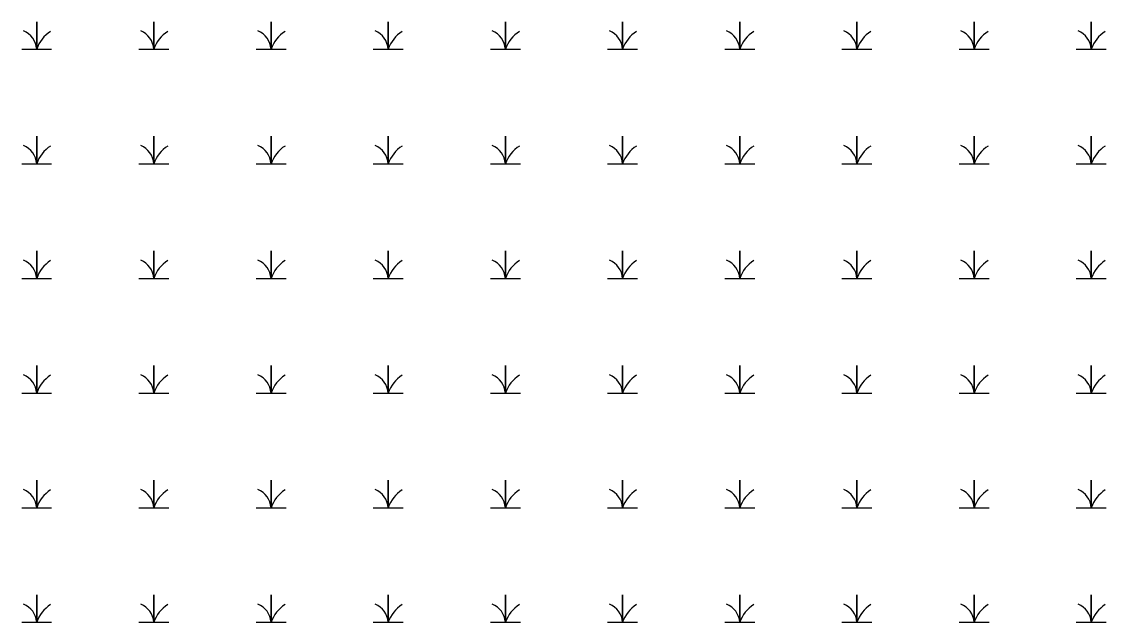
# Model space of a CAD drawing. Extents: x 2072529 to 2268796, y 436423 to 470406.
# Drawn here: x 2076170 to 2076792, y 466935 to 467280 of the extents above; entities that cross this region are included whole.
import ezdxf

# ---------------------------------------------------------------- set-up
doc = ezdxf.new("R2010")
doc.units = 0
doc.layers.add('Exist Environmental Wetland Boundary Cogo Point CELL', color=7, linetype='Continuous')

msp = doc.modelspace()

# ---------------------------------------------------------------- linework, layer by layer
at = {"layer": 'Exist Environmental Wetland Boundary Cogo Point CELL'}
for points in [[(2076169.66, 467264.17), (2076178.26, 467264.17), (2076178.26, 467279.96), (2076178.26, 467264.17), (2076186.86, 467264.17)], [(2076236.91, 467264.17), (2076245.51, 467264.17), (2076245.51, 467279.96), (2076245.51, 467264.17), (2076254.11, 467264.17)], [(2076304.16, 467264.17), (2076312.76, 467264.17), (2076312.76, 467279.96), (2076312.76, 467264.17), (2076321.36, 467264.17)], [(2076371.41, 467264.17), (2076380.01, 467264.17), (2076380.01, 467279.96), (2076380.01, 467264.17), (2076388.61, 467264.17)], [(2076438.66, 467264.17), (2076447.26, 467264.17), (2076447.26, 467279.96), (2076447.26, 467264.17), (2076455.86, 467264.17)], [(2076505.91, 467264.17), (2076514.51, 467264.17), (2076514.51, 467279.96), (2076514.51, 467264.17), (2076523.11, 467264.17)], [(2076573.16, 467264.17), (2076581.76, 467264.17), (2076581.76, 467279.96), (2076581.76, 467264.17), (2076590.36, 467264.17)], [(2076640.41, 467264.17), (2076649.01, 467264.17), (2076649.01, 467279.96), (2076649.01, 467264.17), (2076657.61, 467264.17)], [(2076707.66, 467264.17), (2076716.26, 467264.17), (2076716.26, 467279.96), (2076716.26, 467264.17), (2076724.86, 467264.17)], [(2076774.91, 467264.17), (2076783.51, 467264.17), (2076783.51, 467279.96), (2076783.51, 467264.17), (2076792.11, 467264.17)], [(2076169.66, 467198.37), (2076178.26, 467198.37), (2076178.26, 467214.16), (2076178.26, 467198.37), (2076186.86, 467198.37)], [(2076236.91, 467198.37), (2076245.51, 467198.37), (2076245.51, 467214.16), (2076245.51, 467198.37), (2076254.11, 467198.37)], [(2076304.16, 467198.37), (2076312.76, 467198.37), (2076312.76, 467214.16), (2076312.76, 467198.37), (2076321.36, 467198.37)], [(2076371.41, 467198.37), (2076380.01, 467198.37), (2076380.01, 467214.16), (2076380.01, 467198.37), (2076388.61, 467198.37)], [(2076438.66, 467198.37), (2076447.26, 467198.37), (2076447.26, 467214.16), (2076447.26, 467198.37), (2076455.86, 467198.37)], [(2076505.91, 467198.37), (2076514.51, 467198.37), (2076514.51, 467214.16), (2076514.51, 467198.37), (2076523.11, 467198.37)], [(2076573.16, 467198.37), (2076581.76, 467198.37), (2076581.76, 467214.16), (2076581.76, 467198.37), (2076590.36, 467198.37)], [(2076640.41, 467198.37), (2076649.01, 467198.37), (2076649.01, 467214.16), (2076649.01, 467198.37), (2076657.61, 467198.37)], [(2076707.66, 467198.37), (2076716.26, 467198.37), (2076716.26, 467214.16), (2076716.26, 467198.37), (2076724.86, 467198.37)], [(2076774.91, 467198.37), (2076783.51, 467198.37), (2076783.51, 467214.16), (2076783.51, 467198.37), (2076792.11, 467198.37)], [(2076169.66, 467132.57), (2076178.26, 467132.57), (2076178.26, 467148.36), (2076178.26, 467132.57), (2076186.86, 467132.57)], [(2076236.91, 467132.57), (2076245.51, 467132.57), (2076245.51, 467148.36), (2076245.51, 467132.57), (2076254.11, 467132.57)], [(2076304.16, 467132.57), (2076312.76, 467132.57), (2076312.76, 467148.36), (2076312.76, 467132.57), (2076321.36, 467132.57)], [(2076371.41, 467132.57), (2076380.01, 467132.57), (2076380.01, 467148.36), (2076380.01, 467132.57), (2076388.61, 467132.57)], [(2076438.66, 467132.57), (2076447.26, 467132.57), (2076447.26, 467148.36), (2076447.26, 467132.57), (2076455.86, 467132.57)], [(2076505.91, 467132.57), (2076514.51, 467132.57), (2076514.51, 467148.36), (2076514.51, 467132.57), (2076523.11, 467132.57)], [(2076573.16, 467132.57), (2076581.76, 467132.57), (2076581.76, 467148.36), (2076581.76, 467132.57), (2076590.36, 467132.57)], [(2076640.41, 467132.57), (2076649.01, 467132.57), (2076649.01, 467148.36), (2076649.01, 467132.57), (2076657.61, 467132.57)], [(2076707.66, 467132.57), (2076716.26, 467132.57), (2076716.26, 467148.36), (2076716.26, 467132.57), (2076724.86, 467132.57)], [(2076774.91, 467132.57), (2076783.51, 467132.57), (2076783.51, 467148.36), (2076783.51, 467132.57), (2076792.11, 467132.57)], [(2076169.66, 467066.77), (2076178.26, 467066.77), (2076178.26, 467082.56), (2076178.26, 467066.77), (2076186.86, 467066.77)], [(2076236.91, 467066.77), (2076245.51, 467066.77), (2076245.51, 467082.56), (2076245.51, 467066.77), (2076254.11, 467066.77)], [(2076304.16, 467066.77), (2076312.76, 467066.77), (2076312.76, 467082.56), (2076312.76, 467066.77), (2076321.36, 467066.77)], [(2076371.41, 467066.77), (2076380.01, 467066.77), (2076380.01, 467082.56), (2076380.01, 467066.77), (2076388.61, 467066.77)], [(2076438.66, 467066.77), (2076447.26, 467066.77), (2076447.26, 467082.56), (2076447.26, 467066.77), (2076455.86, 467066.77)], [(2076505.91, 467066.77), (2076514.51, 467066.77), (2076514.51, 467082.56), (2076514.51, 467066.77), (2076523.11, 467066.77)], [(2076573.16, 467066.77), (2076581.76, 467066.77), (2076581.76, 467082.56), (2076581.76, 467066.77), (2076590.36, 467066.77)], [(2076640.41, 467066.77), (2076649.01, 467066.77), (2076649.01, 467082.56), (2076649.01, 467066.77), (2076657.61, 467066.77)], [(2076707.66, 467066.77), (2076716.26, 467066.77), (2076716.26, 467082.56), (2076716.26, 467066.77), (2076724.86, 467066.77)], [(2076774.91, 467066.77), (2076783.51, 467066.77), (2076783.51, 467082.56), (2076783.51, 467066.77), (2076792.11, 467066.77)], [(2076169.66, 467000.97), (2076178.26, 467000.97), (2076178.26, 467016.76), (2076178.26, 467000.97), (2076186.86, 467000.97)], [(2076236.91, 467000.97), (2076245.51, 467000.97), (2076245.51, 467016.76), (2076245.51, 467000.97), (2076254.11, 467000.97)], [(2076304.16, 467000.97), (2076312.76, 467000.97), (2076312.76, 467016.76), (2076312.76, 467000.97), (2076321.36, 467000.97)], [(2076371.41, 467000.97), (2076380.01, 467000.97), (2076380.01, 467016.76), (2076380.01, 467000.97), (2076388.61, 467000.97)], [(2076438.66, 467000.97), (2076447.26, 467000.97), (2076447.26, 467016.76), (2076447.26, 467000.97), (2076455.86, 467000.97)], [(2076505.91, 467000.97), (2076514.51, 467000.97), (2076514.51, 467016.76), (2076514.51, 467000.97), (2076523.11, 467000.97)], [(2076573.16, 467000.97), (2076581.76, 467000.97), (2076581.76, 467016.76), (2076581.76, 467000.97), (2076590.36, 467000.97)], [(2076640.41, 467000.97), (2076649.01, 467000.97), (2076649.01, 467016.76), (2076649.01, 467000.97), (2076657.61, 467000.97)], [(2076707.66, 467000.97), (2076716.26, 467000.97), (2076716.26, 467016.76), (2076716.26, 467000.97), (2076724.86, 467000.97)], [(2076774.91, 467000.97), (2076783.51, 467000.97), (2076783.51, 467016.76), (2076783.51, 467000.97), (2076792.11, 467000.97)], [(2076169.66, 466935.17), (2076178.26, 466935.17), (2076178.26, 466950.96), (2076178.26, 466935.17), (2076186.86, 466935.17)], [(2076236.91, 466935.17), (2076245.51, 466935.17), (2076245.51, 466950.96), (2076245.51, 466935.17), (2076254.11, 466935.17)], [(2076304.16, 466935.17), (2076312.76, 466935.17), (2076312.76, 466950.96), (2076312.76, 466935.17), (2076321.36, 466935.17)], [(2076371.41, 466935.17), (2076380.01, 466935.17), (2076380.01, 466950.96), (2076380.01, 466935.17), (2076388.61, 466935.17)], [(2076438.66, 466935.17), (2076447.26, 466935.17), (2076447.26, 466950.96), (2076447.26, 466935.17), (2076455.86, 466935.17)], [(2076505.91, 466935.17), (2076514.51, 466935.17), (2076514.51, 466950.96), (2076514.51, 466935.17), (2076523.11, 466935.17)], [(2076573.16, 466935.17), (2076581.76, 466935.17), (2076581.76, 466950.96), (2076581.76, 466935.17), (2076590.36, 466935.17)], [(2076640.41, 466935.17), (2076649.01, 466935.17), (2076649.01, 466950.96), (2076649.01, 466935.17), (2076657.61, 466935.17)], [(2076707.66, 466935.17), (2076716.26, 466935.17), (2076716.26, 466950.96), (2076716.26, 466935.17), (2076724.86, 466935.17)], [(2076774.91, 466935.17), (2076783.51, 466935.17), (2076783.51, 466950.96), (2076783.51, 466935.17), (2076792.11, 466935.17)]]:
    msp.add_lwpolyline(points, dxfattribs=at)
for centre, radius, start, end in [((2076166, 467263.29), 12.3, 4.14034, 67.53497), ((2076196.51, 467258.11), 19.22, 122.12745, 161.62219), ((2076233.25, 467263.29), 12.3, 4.14034, 67.53497), ((2076263.76, 467258.11), 19.22, 122.12745, 161.62219), ((2076300.5, 467263.29), 12.3, 4.14034, 67.53497), ((2076331.01, 467258.11), 19.22, 122.12745, 161.62219), ((2076367.75, 467263.29), 12.3, 4.14034, 67.53497), ((2076398.26, 467258.11), 19.22, 122.12745, 161.62219), ((2076435, 467263.29), 12.3, 4.14034, 67.53497), ((2076465.51, 467258.11), 19.22, 122.12745, 161.62219), ((2076502.25, 467263.29), 12.3, 4.14034, 67.53497), ((2076532.76, 467258.11), 19.22, 122.12745, 161.62219), ((2076569.5, 467263.29), 12.3, 4.14034, 67.53497), ((2076600.01, 467258.11), 19.22, 122.12745, 161.62219), ((2076636.75, 467263.29), 12.3, 4.14034, 67.53497), ((2076667.26, 467258.11), 19.22, 122.12745, 161.62219), ((2076704, 467263.29), 12.3, 4.14034, 67.53497), ((2076734.51, 467258.11), 19.22, 122.12745, 161.62219), ((2076771.25, 467263.29), 12.3, 4.14034, 67.53497), ((2076801.76, 467258.11), 19.22, 122.12745, 161.62219), ((2076166, 467197.49), 12.3, 4.14034, 67.53497), ((2076196.51, 467192.31), 19.22, 122.12745, 161.62219), ((2076233.25, 467197.49), 12.3, 4.14034, 67.53497), ((2076263.76, 467192.31), 19.22, 122.12745, 161.62219), ((2076300.5, 467197.49), 12.3, 4.14034, 67.53497), ((2076331.01, 467192.31), 19.22, 122.12745, 161.62219), ((2076367.75, 467197.49), 12.3, 4.14034, 67.53497), ((2076398.26, 467192.31), 19.22, 122.12745, 161.62219), ((2076435, 467197.49), 12.3, 4.14034, 67.53497), ((2076465.51, 467192.31), 19.22, 122.12745, 161.62219), ((2076502.25, 467197.49), 12.3, 4.14034, 67.53497), ((2076532.76, 467192.31), 19.22, 122.12745, 161.62219), ((2076569.5, 467197.49), 12.3, 4.14034, 67.53497), ((2076600.01, 467192.31), 19.22, 122.12745, 161.62219), ((2076636.75, 467197.49), 12.3, 4.14034, 67.53497), ((2076667.26, 467192.31), 19.22, 122.12745, 161.62219), ((2076704, 467197.49), 12.3, 4.14034, 67.53497), ((2076734.51, 467192.31), 19.22, 122.12745, 161.62219), ((2076771.25, 467197.49), 12.3, 4.14034, 67.53497), ((2076801.76, 467192.31), 19.22, 122.12745, 161.62219), ((2076166, 467131.69), 12.3, 4.14034, 67.53497), ((2076196.51, 467126.51), 19.22, 122.12745, 161.62219), ((2076233.25, 467131.69), 12.3, 4.14034, 67.53497), ((2076263.76, 467126.51), 19.22, 122.12745, 161.62219), ((2076300.5, 467131.69), 12.3, 4.14034, 67.53497), ((2076331.01, 467126.51), 19.22, 122.12745, 161.62219), ((2076367.75, 467131.69), 12.3, 4.14034, 67.53497), ((2076398.26, 467126.51), 19.22, 122.12745, 161.62219), ((2076435, 467131.69), 12.3, 4.14034, 67.53497), ((2076465.51, 467126.51), 19.22, 122.12745, 161.62219), ((2076502.25, 467131.69), 12.3, 4.14034, 67.53497), ((2076532.76, 467126.51), 19.22, 122.12745, 161.62219), ((2076569.5, 467131.69), 12.3, 4.14034, 67.53497), ((2076600.01, 467126.51), 19.22, 122.12745, 161.62219), ((2076636.75, 467131.69), 12.3, 4.14034, 67.53497), ((2076667.26, 467126.51), 19.22, 122.12745, 161.62219), ((2076704, 467131.69), 12.3, 4.14034, 67.53497), ((2076734.51, 467126.51), 19.22, 122.12745, 161.62219), ((2076771.25, 467131.69), 12.3, 4.14034, 67.53497), ((2076801.76, 467126.51), 19.22, 122.12745, 161.62219), ((2076166, 467065.89), 12.3, 4.14034, 67.53497), ((2076196.51, 467060.71), 19.22, 122.12745, 161.62219), ((2076233.25, 467065.89), 12.3, 4.14034, 67.53497), ((2076263.76, 467060.71), 19.22, 122.12745, 161.62219), ((2076300.5, 467065.89), 12.3, 4.14034, 67.53497), ((2076331.01, 467060.71), 19.22, 122.12745, 161.62219), ((2076367.75, 467065.89), 12.3, 4.14034, 67.53497), ((2076398.26, 467060.71), 19.22, 122.12745, 161.62219), ((2076435, 467065.89), 12.3, 4.14034, 67.53497), ((2076465.51, 467060.71), 19.22, 122.12745, 161.62219), ((2076502.25, 467065.89), 12.3, 4.14034, 67.53497), ((2076532.76, 467060.71), 19.22, 122.12745, 161.62219), ((2076569.5, 467065.89), 12.3, 4.14034, 67.53497), ((2076600.01, 467060.71), 19.22, 122.12745, 161.62219), ((2076636.75, 467065.89), 12.3, 4.14034, 67.53497), ((2076667.26, 467060.71), 19.22, 122.12745, 161.62219), ((2076704, 467065.89), 12.3, 4.14034, 67.53497), ((2076734.51, 467060.71), 19.22, 122.12745, 161.62219), ((2076771.25, 467065.89), 12.3, 4.14034, 67.53497), ((2076801.76, 467060.71), 19.22, 122.12745, 161.62219), ((2076166, 467000.09), 12.3, 4.14034, 67.53497), ((2076196.51, 466994.91), 19.22, 122.12745, 161.62219), ((2076233.25, 467000.09), 12.3, 4.14034, 67.53497), ((2076263.76, 466994.91), 19.22, 122.12745, 161.62219), ((2076300.5, 467000.09), 12.3, 4.14034, 67.53497), ((2076331.01, 466994.91), 19.22, 122.12745, 161.62219), ((2076367.75, 467000.09), 12.3, 4.14034, 67.53497), ((2076398.26, 466994.91), 19.22, 122.12745, 161.62219), ((2076435, 467000.09), 12.3, 4.14034, 67.53497), ((2076465.51, 466994.91), 19.22, 122.12745, 161.62219), ((2076502.25, 467000.09), 12.3, 4.14034, 67.53497), ((2076532.76, 466994.91), 19.22, 122.12745, 161.62219), ((2076569.5, 467000.09), 12.3, 4.14034, 67.53497), ((2076600.01, 466994.91), 19.22, 122.12745, 161.62219), ((2076636.75, 467000.09), 12.3, 4.14034, 67.53497), ((2076667.26, 466994.91), 19.22, 122.12745, 161.62219), ((2076704, 467000.09), 12.3, 4.14034, 67.53497), ((2076734.51, 466994.91), 19.22, 122.12745, 161.62219), ((2076771.25, 467000.09), 12.3, 4.14034, 67.53497), ((2076801.76, 466994.91), 19.22, 122.12745, 161.62219), ((2076166, 466934.29), 12.3, 4.14034, 67.53497), ((2076196.51, 466929.11), 19.22, 122.12745, 161.62219), ((2076233.25, 466934.29), 12.3, 4.14034, 67.53497), ((2076263.76, 466929.11), 19.22, 122.12745, 161.62219), ((2076300.5, 466934.29), 12.3, 4.14034, 67.53497), ((2076331.01, 466929.11), 19.22, 122.12745, 161.62219), ((2076367.75, 466934.29), 12.3, 4.14034, 67.53497), ((2076398.26, 466929.11), 19.22, 122.12745, 161.62219), ((2076435, 466934.29), 12.3, 4.14034, 67.53497), ((2076465.51, 466929.11), 19.22, 122.12745, 161.62219), ((2076502.25, 466934.29), 12.3, 4.14034, 67.53497), ((2076532.76, 466929.11), 19.22, 122.12745, 161.62219), ((2076569.5, 466934.29), 12.3, 4.14034, 67.53497), ((2076600.01, 466929.11), 19.22, 122.12745, 161.62219), ((2076636.75, 466934.29), 12.3, 4.14034, 67.53497), ((2076667.26, 466929.11), 19.22, 122.12745, 161.62219), ((2076704, 466934.29), 12.3, 4.14034, 67.53497), ((2076734.51, 466929.11), 19.22, 122.12745, 161.62219), ((2076771.25, 466934.29), 12.3, 4.14034, 67.53497), ((2076801.76, 466929.11), 19.22, 122.12745, 161.62219)]:
    msp.add_arc(centre, radius, start, end, dxfattribs=at)

doc.saveas('drawing.dxf')
